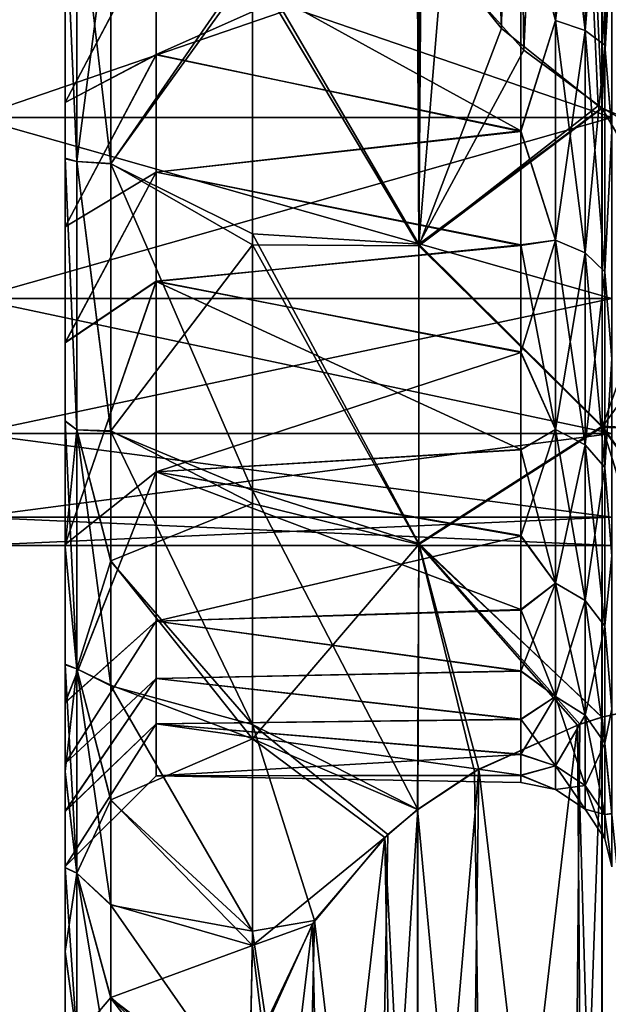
# Model space of a CAD drawing. Header units: metres. Extents: x -62 to 150, y -92 to 92.
# Tile 444 of 656: x -41.49 to -38.26, y 50.38 to 55.79. Entities that reach past the tile are written whole.
import ezdxf

# ---------------------------------------------------------------- set-up
doc = ezdxf.new("R2010")
doc.units = ezdxf.units.M
doc.layers.add('solid_500615', color=7, linetype='CONTINUOUS')

msp = doc.modelspace()

# ---------------------------------------------------------------- linework, layer by layer
at = {"layer": 'solid_500615'}
for points in [[(-38.294262, 55.302288, -19.169645), (-38.291473, 64.700623, -19.169645), (-37.744907, 64.931831, -19.169645)], [(-38.18808, 55.242275, -19.169645), (-38.294262, 55.302288, -19.169645), (-37.744907, 64.931831, -19.169645)], [(-37.744907, 55.068169, 4.830354), (-38.18808, 64.757721, 4.830354), (-38.294262, 64.697716, 4.830354)], [(-38.721924, 55.617767, -19.169645), (-38.844917, 64.263535, -19.169645), (-38.313293, 64.687569, -19.169645)], [(-38.721924, 55.617767, -19.169645), (-38.313293, 64.687569, -19.169645), (-38.291473, 64.700623, -19.169645)], [(-38.721924, 55.617767, -19.169645), (-38.291473, 64.700623, -19.169645), (-38.294262, 55.302288, -19.169645)], [(-38.291473, 55.299374, 4.830354), (-38.294262, 64.697716, 4.830354), (-38.721924, 64.382233, 4.830354)], [(-37.744907, 55.068169, 4.830354), (-38.294262, 64.697716, 4.830354), (-38.291473, 55.299374, 4.830354)], [(-38.844917, 55.736469, 4.830354), (-38.721924, 64.382233, 4.830354), (-39.169231, 63.883087, 4.830354)], [(-38.844917, 55.736469, 4.830354), (-38.313293, 55.312435, 4.830354), (-38.721924, 64.382233, 4.830354)], [(-38.313293, 55.312435, 4.830354), (-38.291473, 55.299374, 4.830354), (-38.721924, 64.382233, 4.830354)], [(-38.721924, 55.617767, -19.169645), (-39.169231, 56.116913, -19.169645), (-38.844917, 64.263535, -19.169645)], [(-38.844917, 55.736469, 4.830354), (-39.169231, 63.883087, 4.830354), (-39.286213, 56.285866, 4.830354)], [(-38.548058, 55.780972, -14.477221), (-38.548058, 57.114014, -15.098829), (-38.739399, 56.486137, -14.799375)], [(-38.548058, 57.114014, 0.759537), (-38.548058, 55.780972, 0.137929), (-38.739399, 56.489182, 0.461484)], [(-38.385708, 57.076897, -15.200809), (-38.548058, 57.114014, -15.098829), (-38.548058, 55.780972, -14.477221)], [(-38.385708, 55.726707, 0.231914), (-38.548058, 55.780972, 0.137929), (-38.548058, 57.114014, 0.759537)], [(-38.385708, 57.076897, 0.861517), (-38.385708, 55.726707, 0.231914), (-38.548058, 57.114014, 0.759537)], [(-38.385708, 55.726707, -14.571206), (-38.385708, 57.076897, -15.200809), (-38.548058, 55.780972, -14.477221)], [(-38.277309, 57.021339, -15.353449), (-38.385708, 57.076897, -15.200809), (-38.385708, 55.726707, -14.571206)], [(-38.277309, 55.645489, 0.372588), (-38.385708, 55.726707, 0.231914), (-38.385708, 57.076897, 0.861517)], [(-38.277309, 57.021339, 1.014157), (-38.277309, 55.645489, 0.372588), (-38.385708, 57.076897, 0.861517)], [(-38.277309, 55.645489, -14.71188), (-38.277309, 57.021339, -15.353449), (-38.385708, 55.726707, -14.571206)], [(-38.277309, 57.021339, 1.014157), (-38.239399, 56.501984, 1.01423), (-38.277309, 55.645489, 0.372588)], [(-38.277309, 55.645489, -14.71188), (-38.239399, 56.498856, -15.352181), (-38.277309, 57.021339, -15.353449)], [(-41.174816, 56.601028, 3.291314), (-41.239399, 56.456146, 2.869121), (-41.174816, 55.00642, 2.630806)], [(-41.174816, 55.00642, -16.970098), (-41.239399, 56.453423, -17.207449), (-41.174816, 56.601028, -17.630606)], [(-41.174816, 56.601028, -17.630606), (-40.989399, 56.435001, -17.900131), (-40.989399, 54.993786, -17.308203)], [(-41.174816, 55.00642, -16.970098), (-41.174816, 56.601028, -17.630606), (-40.989399, 54.993786, -17.308203)], [(-41.174816, 56.601028, 3.291314), (-41.174816, 55.00642, 2.630806), (-40.989399, 56.437809, 3.561772)], [(-38.739399, 56.489182, 0.461484), (-38.739399, 55.175957, -0.292975), (-40.739407, 56.277077, 0.360283)], [(-38.739399, 56.486137, -14.799375), (-40.739403, 56.277973, -14.700019), (-40.739399, 55.593601, -14.321125)], [(-38.739399, 55.17271, -14.044038), (-38.739399, 56.486137, -14.799375), (-40.739399, 55.593601, -14.321125)], [(-38.548058, 55.780972, 0.137929), (-38.739399, 55.175957, -0.292975), (-38.739399, 56.489182, 0.461484)], [(-38.548058, 55.780972, -14.477221), (-38.739399, 56.486137, -14.799375), (-38.739399, 55.17271, -14.044038)], [(-38.277309, 55.645489, 0.372588), (-38.239399, 56.501984, 1.01423), (-38.239399, 55.175934, 0.30989)], [(-38.277309, 55.645489, -14.71188), (-38.239399, 55.172516, -14.646974), (-38.239399, 56.498856, -15.352181)], [(-38.239399, 56.450336, -1.020764), (-41.739399, 56.450336, -1.020764), (-41.739399, 55.248974, -1.893605)], [(-38.239399, 56.450336, -1.020764), (-41.739399, 55.248974, -1.893605), (-38.239399, 55.248974, -1.893605)], [(-38.239399, 55.248974, -12.445687), (-41.739399, 55.248974, -12.445687), (-41.739399, 56.450336, -13.318527)], [(-38.239399, 56.450336, -13.318527), (-38.239399, 55.248974, -12.445687), (-41.739399, 56.450336, -13.318527)], [(-41.239399, 55.330353, 0.406712), (-41.239399, 55.025829, 2.243195), (-41.239399, 56.456146, 2.869121)], [(-41.174816, 55.00642, 2.630806), (-41.239399, 56.456146, 2.869121), (-41.239399, 55.025829, 2.243195)], [(-41.239399, 56.056, 0.808713), (-41.239399, 55.330353, 0.406712), (-41.239399, 56.456146, 2.869121)], [(-41.239399, 56.056877, -15.148439), (-41.239399, 56.453423, -17.207449), (-41.239399, 55.022564, -16.580759)], [(-41.174816, 55.00642, -16.970098), (-41.239399, 55.022564, -16.580759), (-41.239399, 56.453423, -17.207449)], [(-41.174816, 55.00642, 2.630806), (-40.989399, 54.997185, 2.970588), (-40.989399, 56.437809, 3.561772)], [(-40.211205, 56.07362, 4.192035), (-40.989399, 56.437809, 3.561772), (-40.989399, 54.997185, 2.970588)], [(-40.211205, 56.120949, -18.547573), (-40.989399, 54.993786, -17.308203), (-40.989399, 56.435001, -17.900131)], [(-39.308376, 56.320156, -19.169645), (-39.297558, 54.553761, -18.48382), (-40.211205, 56.120949, -18.547573)], [(-39.298992, 56.305321, 4.830354), (-40.211205, 56.07362, 4.192035), (-39.297558, 54.543697, 4.139678)], [(-39.169231, 56.116913, -19.169645), (-39.297558, 54.553761, -18.48382), (-39.308376, 56.320156, -19.169645)], [(-39.286213, 56.285866, 4.830354), (-39.298992, 56.305321, 4.830354), (-39.297558, 54.543697, 4.139678)], [(-40.739403, 56.277973, -14.700019), (-41.239399, 56.056877, -15.148439), (-41.239399, 55.331161, -14.7465)], [(-40.739403, 56.277973, -14.700019), (-41.239399, 55.331161, -14.7465), (-40.739399, 55.593601, -14.321125)], [(-40.739407, 56.277077, 0.360283), (-41.239399, 55.330353, 0.406712), (-41.239399, 56.056, 0.808713)], [(-40.739399, 55.59277, -0.018678), (-41.239399, 55.330353, 0.406712), (-40.739407, 56.277077, 0.360283)], [(-38.739399, 55.175957, -0.292975), (-40.739399, 55.59277, -0.018678), (-40.739407, 56.277077, 0.360283)], [(-38.844917, 55.736469, 4.830354), (-39.286213, 56.285866, 4.830354), (-39.297558, 54.543697, 4.139678)], [(-40.211205, 56.120949, -18.547573), (-40.211205, 54.611141, -17.915085), (-40.989399, 54.993786, -17.308203)], [(-39.297558, 54.553761, -18.48382), (-40.211205, 54.611141, -17.915085), (-40.211205, 56.120949, -18.547573)], [(-38.721924, 55.617767, -19.169645), (-39.297558, 54.553761, -18.48382), (-39.169231, 56.116913, -19.169645)], [(-41.239399, 55.331161, -14.7465), (-41.239399, 56.056877, -15.148439), (-41.239399, 55.022564, -16.580759)], [(-40.211205, 54.54995, 3.544886), (-40.211205, 56.07362, 4.192035), (-40.989399, 54.997185, 2.970588)], [(-39.297558, 54.543697, 4.139678), (-40.211205, 56.07362, 4.192035), (-40.211205, 54.54995, 3.544886)], [(-38.548058, 54.576118, -13.633575), (-38.548058, 55.780972, -14.477221), (-38.739399, 55.17271, -14.044038)], [(-38.548058, 55.780972, 0.137929), (-38.548058, 54.576118, -0.705717), (-38.739399, 55.175957, -0.292975)], [(-38.385708, 55.726707, -14.571206), (-38.548058, 55.780972, -14.477221), (-38.548058, 54.576118, -13.633575)], [(-38.385708, 54.506359, -0.622582), (-38.548058, 54.576118, -0.705717), (-38.548058, 55.780972, 0.137929)], [(-38.385708, 55.726707, 0.231914), (-38.385708, 54.506359, -0.622582), (-38.548058, 55.780972, 0.137929)], [(-38.844917, 55.736469, 4.830354), (-39.297558, 54.543697, 4.139678), (-38.313293, 55.312435, 4.830354)], [(-38.385708, 54.506359, -13.71671), (-38.385708, 55.726707, -14.571206), (-38.548058, 54.576118, -13.633575)], [(-38.277309, 55.645489, -14.71188), (-38.385708, 55.726707, -14.571206), (-38.385708, 54.506359, -13.71671)], [(-38.277309, 54.401951, -0.498149), (-38.385708, 54.506359, -0.622582), (-38.385708, 55.726707, 0.231914)], [(-38.277309, 55.645489, 0.372588), (-38.277309, 54.401951, -0.498149), (-38.385708, 55.726707, 0.231914)], [(-38.721924, 55.617767, -19.169645), (-38.294262, 55.302288, -19.169645), (-39.297558, 54.553761, -18.48382)], [(-38.277309, 54.401951, -13.841144), (-38.277309, 55.645489, -14.71188), (-38.385708, 54.506359, -13.71671)], [(-38.277309, 55.645489, 0.372588), (-38.239399, 55.175934, 0.30989), (-38.277309, 54.401951, -0.498149)], [(-38.277309, 54.401951, -13.841144), (-38.239399, 55.172516, -14.646974), (-38.277309, 55.645489, -14.71188)], [(-40.739399, 55.593601, -14.321125), (-41.239399, 55.331161, -14.7465), (-41.239399, 54.648907, -14.281281)], [(-40.739399, 55.593601, -14.321125), (-41.239399, 54.648907, -14.281281), (-40.739399, 54.949123, -13.881474)], [(-40.739399, 55.59277, -0.018678), (-41.239399, 54.648197, -0.05854), (-41.239399, 55.330353, 0.406712)], [(-40.739395, 54.948391, -0.458369), (-41.239399, 54.648197, -0.05854), (-40.739399, 55.59277, -0.018678)], [(-38.739399, 55.17271, -14.044038), (-40.739399, 55.593601, -14.321125), (-40.739399, 54.949123, -13.881474)], [(-38.739399, 55.175957, -0.292975), (-40.739395, 54.948391, -0.458369), (-40.739399, 55.59277, -0.018678)], [(-41.239399, 54.648907, -14.281281), (-41.239399, 55.331161, -14.7465), (-41.239399, 55.022564, -16.580759)], [(-41.239399, 55.330353, 0.406712), (-41.239399, 54.648197, -0.05854), (-41.239399, 55.025829, 2.243195)], [(-39.297558, 54.543697, 4.139678), (-38.291473, 55.299374, 4.830354), (-38.313293, 55.312435, 4.830354)], [(-38.294262, 55.302288, -19.169645), (-38.291553, 53.555565, -18.33078), (-39.297558, 54.553761, -18.48382)], [(-39.297558, 54.543697, 4.139678), (-38.291553, 53.549477, 3.987972), (-38.291473, 55.299374, 4.830354)], [(-37.239399, 53.5, -18.427977), (-38.291553, 53.555565, -18.33078), (-38.294262, 55.302288, -19.169645)], [(-37.239399, 53.5, -18.427977), (-38.294262, 55.302288, -19.169645), (-38.18808, 55.242275, -19.169645)], [(-37.744907, 55.068169, 4.830354), (-38.291473, 55.299374, 4.830354), (-38.291553, 53.549477, 3.987972)], [(-38.239399, 55.248974, -1.893605), (-41.739399, 55.248974, -1.893605), (-41.739399, 54.255978, -2.996371)], [(-38.239399, 55.248974, -1.893605), (-41.739399, 54.255978, -2.996371), (-38.239399, 54.255978, -2.996371)], [(-38.239399, 54.255978, -11.342921), (-41.739399, 54.255978, -11.342921), (-41.739399, 55.248974, -12.445687)], [(-38.239399, 55.248974, -12.445687), (-38.239399, 54.255978, -11.342921), (-41.739399, 55.248974, -12.445687)], [(-38.739399, 54.546215, -13.558402), (-38.739399, 55.17271, -14.044038), (-40.739399, 54.949123, -13.881474)], [(-38.739399, 55.175957, -0.292975), (-38.739399, 54.549381, -0.778185), (-40.739395, 54.948391, -0.458369)], [(-38.548058, 54.576118, -0.705717), (-38.739399, 54.549381, -0.778185), (-38.739399, 55.175957, -0.292975)], [(-38.548058, 54.576118, -13.633575), (-38.739399, 55.17271, -14.044038), (-38.739399, 54.546215, -13.558402)], [(-38.277309, 54.401951, -0.498149), (-38.239399, 55.175934, 0.30989), (-38.239399, 53.925251, -0.665376)], [(-38.277309, 54.401951, -13.841144), (-38.239399, 53.921997, -13.670876), (-38.239399, 55.172516, -14.646974)], [(-37.744907, 55.068169, 4.830354), (-38.291553, 53.549477, 3.987972), (-37.239399, 55, 4.830354)], [(-41.239399, 54.012993, -0.584403), (-41.239399, 53.584881, 1.326333), (-41.239399, 55.025829, 2.243195)], [(-41.174816, 53.534771, 1.728978), (-41.239399, 55.025829, 2.243195), (-41.239399, 53.584881, 1.326333)], [(-41.239399, 54.648197, -0.05854), (-41.239399, 54.012993, -0.584403), (-41.239399, 55.025829, 2.243195)], [(-41.174816, 55.00642, 2.630806), (-41.239399, 55.025829, 2.243195), (-41.174816, 53.534771, 1.728978)], [(-41.239399, 54.648907, -14.281281), (-41.239399, 55.022564, -16.580759), (-41.239399, 53.581451, -15.663033)], [(-41.174816, 53.534771, -16.06827), (-41.239399, 53.581451, -15.663033), (-41.239399, 55.022564, -16.580759)], [(-41.174816, 53.534771, -16.06827), (-41.239399, 55.022564, -16.580759), (-41.174816, 55.00642, -16.970098)], [(-41.174816, 55.00642, -16.970098), (-40.989399, 54.993786, -17.308203), (-40.989399, 53.525543, -16.439703)], [(-41.174816, 53.534771, -16.06827), (-41.174816, 55.00642, -16.970098), (-40.989399, 53.525543, -16.439703)], [(-41.174816, 55.00642, 2.630806), (-40.989399, 53.529209, 2.10297), (-40.989399, 54.997185, 2.970588)], [(-41.174816, 55.00642, 2.630806), (-41.174816, 53.534771, 1.728978), (-40.989399, 53.529209, 2.10297)], [(-40.211205, 54.54995, 3.544886), (-40.989399, 54.997185, 2.970588), (-40.989399, 53.529209, 2.10297)], [(-40.211205, 53.201256, -17.08334), (-40.989399, 53.525543, -16.439703), (-40.989399, 54.993786, -17.308203)], [(-40.211205, 54.611141, -17.915085), (-40.211205, 53.201256, -17.08334), (-40.989399, 54.993786, -17.308203)], [(-38.291553, 53.549477, 3.987972), (-37.239399, 53.5, 4.088685), (-37.239399, 55, 4.830354)], [(-40.739399, 54.949123, -13.881474), (-41.239399, 54.648907, -14.281281), (-41.239399, 54.013596, -13.755435)], [(-40.739399, 54.949123, -13.881474), (-41.239399, 54.013596, -13.755435), (-40.739399, 54.349995, -13.385549)], [(-40.739395, 54.948391, -0.458369), (-41.239399, 54.012993, -0.584403), (-41.239399, 54.648197, -0.05854)], [(-40.739399, 54.349369, -0.954314), (-41.239399, 54.012993, -0.584403), (-40.739395, 54.948391, -0.458369)], [(-38.739399, 54.546215, -13.558402), (-40.739399, 54.949123, -13.881474), (-40.739399, 54.349995, -13.385549)], [(-38.739399, 54.549381, -0.778185), (-40.739399, 54.349369, -0.954314), (-40.739395, 54.948391, -0.458369)], [(-41.239399, 54.013596, -13.755435), (-41.239399, 54.648907, -14.281281), (-41.239399, 53.581451, -15.663033)], [(-39.297558, 52.910633, -17.533667), (-40.211205, 53.201256, -17.08334), (-40.211205, 54.611141, -17.915085)], [(-39.297558, 54.553761, -18.48382), (-39.297558, 52.910633, -17.533667), (-40.211205, 54.611141, -17.915085)], [(-38.548058, 54.576118, -13.633575), (-38.739399, 54.546215, -13.558402), (-38.739399, 53.960037, -13.007356)], [(-38.548058, 53.536072, -12.593527), (-38.548058, 54.576118, -13.633575), (-38.739399, 53.960037, -13.007356)], [(-38.548058, 54.576118, -0.705717), (-38.548058, 53.536072, -1.745765), (-38.739399, 54.549381, -0.778185)], [(-38.385708, 54.506359, -13.71671), (-38.548058, 54.576118, -13.633575), (-38.548058, 53.536072, -12.593527)], [(-38.385708, 53.452934, -1.676007), (-38.548058, 53.536072, -1.745765), (-38.548058, 54.576118, -0.705717)], [(-38.385708, 54.506359, -0.622582), (-38.385708, 53.452934, -1.676007), (-38.548058, 54.576118, -0.705717)], [(-40.211205, 53.129631, 2.694546), (-40.211205, 54.54995, 3.544886), (-40.989399, 53.529209, 2.10297)], [(-38.739399, 54.549381, -0.778185), (-38.739399, 53.963009, -1.328862), (-40.739399, 54.349369, -0.954314)], [(-38.739399, 53.960037, -13.007356), (-38.739399, 54.546215, -13.558402), (-40.739399, 54.349995, -13.385549)], [(-39.297558, 52.905605, 3.190933), (-40.211205, 54.54995, 3.544886), (-40.211205, 53.129631, 2.694546)], [(-39.297558, 54.543697, 4.139678), (-40.211205, 54.54995, 3.544886), (-39.297558, 52.905605, 3.190933)], [(-38.291553, 53.555565, -18.33078), (-39.297558, 52.910633, -17.533667), (-39.297558, 54.553761, -18.48382)], [(-39.297558, 54.543697, 4.139678), (-39.297558, 52.905605, 3.190933), (-38.291553, 53.549477, 3.987972)], [(-38.548058, 53.536072, -1.745765), (-38.739399, 53.963009, -1.328862), (-38.739399, 54.549381, -0.778185)], [(-38.385708, 53.452934, -12.663285), (-38.385708, 54.506359, -13.71671), (-38.548058, 53.536072, -12.593527)], [(-38.277309, 54.401951, -13.841144), (-38.385708, 54.506359, -13.71671), (-38.385708, 53.452934, -12.663285)], [(-38.277309, 53.328503, -1.571595), (-38.385708, 53.452934, -1.676007), (-38.385708, 54.506359, -0.622582)], [(-38.277309, 54.401951, -0.498149), (-38.277309, 53.328503, -1.571595), (-38.385708, 54.506359, -0.622582)], [(-38.277309, 53.328503, -12.767696), (-38.277309, 54.401951, -13.841144), (-38.385708, 53.452934, -12.663285)], [(-38.277309, 54.401951, -0.498149), (-38.239399, 53.925251, -0.665376), (-38.277309, 53.328503, -1.571595)], [(-38.277309, 53.328503, -12.767696), (-38.239399, 53.921997, -13.670876), (-38.277309, 54.401951, -13.841144)], [(-40.739399, 54.349995, -13.385549), (-41.239399, 54.013596, -13.755435), (-41.239399, 52.9058, -12.543798)], [(-40.739399, 54.349995, -13.385549), (-41.239399, 52.9058, -12.543798), (-40.739403, 53.304012, -12.241503)], [(-40.739399, 54.349369, -0.954314), (-41.239399, 52.905327, -1.796121), (-41.239399, 54.012993, -0.584403)], [(-40.739403, 53.303509, -2.09845), (-41.239399, 52.905327, -1.796121), (-40.739399, 54.349369, -0.954314)], [(-38.739399, 53.960037, -13.007356), (-40.739399, 54.349995, -13.385549), (-40.739403, 53.304012, -12.241503)], [(-38.739399, 53.427544, -1.938698), (-40.739403, 53.303509, -2.09845), (-40.739399, 54.349369, -0.954314)], [(-38.739399, 53.963009, -1.328862), (-38.739399, 53.427544, -1.938698), (-40.739399, 54.349369, -0.954314)], [(-38.239399, 54.255978, -2.996371), (-41.739399, 54.255978, -2.996371), (-41.739399, 53.514038, -4.281537)], [(-38.239399, 54.255978, -2.996371), (-41.739399, 53.514038, -4.281537), (-38.239399, 53.514038, -4.281537)], [(-38.239399, 53.514038, -10.057755), (-41.739399, 53.514038, -10.057755), (-41.739399, 54.255978, -11.342921)], [(-38.239399, 54.255978, -11.342921), (-38.239399, 53.514038, -10.057755), (-41.739399, 54.255978, -11.342921)], [(-41.239399, 52.9058, -12.543798), (-41.239399, 54.013596, -13.755435), (-41.239399, 53.581451, -15.663033)], [(-41.239399, 54.012993, -0.584403), (-41.239399, 52.905327, -1.796121), (-41.239399, 53.584881, 1.326333)], [(-38.739399, 53.424862, -12.397222), (-38.739399, 53.960037, -13.007356), (-40.739403, 53.304012, -12.241503)], [(-38.548058, 53.536072, -1.745765), (-38.739399, 53.427544, -1.938698), (-38.739399, 53.963009, -1.328862)], [(-38.548058, 53.536072, -12.593527), (-38.739399, 53.960037, -13.007356), (-38.739399, 53.424862, -12.397222)], [(-38.277309, 53.328503, -1.571595), (-38.239399, 53.925251, -0.665376), (-38.239399, 52.844284, -1.877771)], [(-38.277309, 53.328503, -12.767696), (-38.239399, 52.841591, -12.457877), (-38.239399, 53.921997, -13.670876)], [(-41.239399, 52.905327, -1.796121), (-41.239399, 52.895344, 0.757444), (-41.239399, 53.584881, 1.326333)], [(-41.174816, 53.534771, 1.728978), (-41.239399, 53.584881, 1.326333), (-41.239399, 52.895344, 0.757444)], [(-41.239399, 52.9058, -12.543798), (-41.239399, 53.581451, -15.663033), (-41.239399, 52.892036, -15.093772)], [(-41.174816, 52.222317, -14.947329), (-41.239399, 52.892036, -15.093772), (-41.239399, 53.581451, -15.663033)], [(-41.174816, 52.222317, -14.947329), (-41.239399, 53.581451, -15.663033), (-41.174816, 53.534771, -16.06827)], [(-38.291553, 53.555565, -18.33078), (-38.293022, 51.957985, -17.240469), (-39.297558, 52.910633, -17.533667)], [(-39.297558, 52.905605, 3.190933), (-38.29158, 51.958065, 2.901313), (-38.291553, 53.549477, 3.987972)], [(-37.832546, 52.061337, -17.419476), (-38.293022, 51.957985, -17.240469), (-38.291553, 53.555565, -18.33078)], [(-38.291553, 53.549477, 3.987972), (-38.29158, 51.958065, 2.901313), (-37.818573, 52.06321, 3.083429)], [(-37.239399, 52.107697, -17.499773), (-37.832546, 52.061337, -17.419476), (-38.291553, 53.555565, -18.33078)], [(-37.239399, 53.5, -18.427977), (-37.239399, 52.107697, -17.499773), (-38.291553, 53.555565, -18.33078)], [(-38.291553, 53.549477, 3.987972), (-37.239399, 52.107697, 3.160481), (-37.239399, 53.5, 4.088685)], [(-38.291553, 53.549477, 3.987972), (-37.818573, 52.06321, 3.083429), (-37.239399, 52.107697, 3.160481)], [(-38.239399, 53.514038, -4.281537), (-41.739399, 53.514038, -4.281537), (-41.739399, 53.055161, -5.693822)], [(-38.239399, 53.514038, -4.281537), (-41.739399, 53.055161, -5.693822), (-38.239399, 53.055161, -5.693822)], [(-38.239399, 53.055161, -8.64547), (-41.739399, 53.055161, -8.64547), (-41.739399, 53.514038, -10.057755)], [(-38.239399, 53.514038, -10.057755), (-38.239399, 53.055161, -8.64547), (-41.739399, 53.514038, -10.057755)], [(-41.174816, 53.534771, 1.728978), (-41.239399, 52.895344, 0.757444), (-41.174816, 52.222317, 0.608037)], [(-41.174816, 53.534771, -16.06827), (-40.989399, 53.525543, -16.439703), (-40.989399, 52.812672, -15.898612)], [(-41.174816, 53.534771, -16.06827), (-40.989399, 52.812672, -15.898612), (-40.989399, 52.130333, -15.288812)], [(-41.174816, 52.222317, -14.947329), (-41.174816, 53.534771, -16.06827), (-40.989399, 52.130333, -15.288812)], [(-41.174816, 53.534771, 1.728978), (-40.989399, 52.816288, 1.562295), (-40.989399, 53.529209, 2.10297)], [(-41.174816, 53.534771, 1.728978), (-41.174816, 52.222317, 0.608037), (-40.989399, 52.816288, 1.562295)], [(-40.211205, 53.129631, 2.694546), (-40.989399, 53.529209, 2.10297), (-40.989399, 52.816288, 1.562295)], [(-40.211205, 51.917442, -16.067766), (-40.989399, 52.812672, -15.898612), (-40.989399, 53.525543, -16.439703)], [(-40.211205, 53.201256, -17.08334), (-40.211205, 51.917442, -16.067766), (-40.989399, 53.525543, -16.439703)], [(-38.548058, 53.536072, -12.593527), (-38.739399, 53.424862, -12.397222), (-38.739399, 52.952091, -11.739872)], [(-38.548058, 52.692425, -11.388676), (-38.548058, 53.536072, -12.593527), (-38.739399, 52.952091, -11.739872)], [(-38.548058, 53.536072, -1.745765), (-38.548058, 52.692425, -2.950616), (-38.739399, 53.427544, -1.938698)], [(-38.385708, 53.452934, -12.663285), (-38.548058, 53.536072, -12.593527), (-38.548058, 52.692425, -11.388676)], [(-38.385708, 52.598438, -2.896353), (-38.548058, 52.692425, -2.950616), (-38.548058, 53.536072, -1.745765)], [(-38.385708, 53.452934, -1.676007), (-38.385708, 52.598438, -2.896353), (-38.548058, 53.536072, -1.745765)], [(-38.385708, 52.598438, -11.442939), (-38.385708, 53.452934, -12.663285), (-38.548058, 52.692425, -11.388676)], [(-38.277309, 53.328503, -12.767696), (-38.385708, 53.452934, -12.663285), (-38.385708, 52.598438, -11.442939)], [(-38.277309, 52.457767, -2.815135), (-38.385708, 52.598438, -2.896353), (-38.385708, 53.452934, -1.676007)], [(-38.277309, 53.328503, -1.571595), (-38.277309, 52.457767, -2.815135), (-38.385708, 53.452934, -1.676007)], [(-38.739399, 53.427544, -1.938698), (-38.739399, 52.954426, -2.595819), (-40.739403, 53.303509, -2.09845)], [(-38.739399, 52.952091, -11.739872), (-38.739399, 53.424862, -12.397222), (-40.739403, 53.304012, -12.241503)], [(-38.548058, 52.692425, -2.950616), (-38.739399, 52.954426, -2.595819), (-38.739399, 53.427544, -1.938698)], [(-40.739403, 53.304012, -12.241503), (-41.239399, 52.9058, -12.543798), (-41.239399, 52.037815, -11.145976)], [(-40.739403, 53.304012, -12.241503), (-41.239399, 52.037815, -11.145976), (-40.739399, 52.484909, -10.922436)], [(-40.739403, 53.303509, -2.09845), (-41.239399, 52.037445, -3.194061), (-41.239399, 52.905327, -1.796121)], [(-40.739399, 52.48452, -3.417641), (-41.239399, 52.037445, -3.194061), (-40.739403, 53.303509, -2.09845)], [(-38.739399, 52.952091, -11.739872), (-40.739403, 53.304012, -12.241503), (-40.739399, 52.484909, -10.922436)], [(-38.739399, 52.547985, -3.293118), (-40.739399, 52.48452, -3.417641), (-40.739403, 53.303509, -2.09845)], [(-38.739399, 52.954426, -2.595819), (-38.739399, 52.547985, -3.293118), (-40.739403, 53.303509, -2.09845)], [(-38.277309, 52.457767, -11.524157), (-38.277309, 53.328503, -12.767696), (-38.385708, 52.598438, -11.442939)], [(-38.277309, 53.328503, -1.571595), (-38.239399, 52.844284, -1.877771), (-38.277309, 52.457767, -2.815135)], [(-38.277309, 52.457767, -11.524157), (-38.239399, 52.841591, -12.457877), (-38.277309, 53.328503, -12.767696)], [(-39.303841, 51.451717, -16.363586), (-40.211205, 51.917442, -16.067766), (-40.211205, 53.201256, -17.08334)], [(-39.297558, 52.910633, -17.533667), (-39.303841, 51.451717, -16.363586), (-40.211205, 53.201256, -17.08334)], [(-40.211205, 51.839603, 1.657142), (-40.211205, 53.129631, 2.694546), (-40.989399, 52.816288, 1.562295)], [(-39.297558, 52.905605, 3.190933), (-40.211205, 53.129631, 2.694546), (-40.211205, 51.839603, 1.657142)], [(-38.239399, 53.055161, -5.693822), (-41.739399, 53.055161, -5.693822), (-41.739399, 52.900002, -7.169646)], [(-38.239399, 52.900002, -7.169646), (-41.739399, 52.900002, -7.169646), (-41.739399, 53.055161, -8.64547)], [(-38.239399, 53.055161, -5.693822), (-41.739399, 52.900002, -7.169646), (-38.239399, 52.900002, -7.169646)], [(-38.239399, 53.055161, -8.64547), (-38.239399, 52.900002, -7.169646), (-41.739399, 53.055161, -8.64547)], [(-38.739399, 52.546017, -11.042386), (-38.739399, 52.952091, -11.739872), (-40.739399, 52.484909, -10.922436)], [(-38.548058, 52.692425, -2.950616), (-38.739399, 52.547985, -3.293118), (-38.739399, 52.954426, -2.595819)], [(-38.548058, 52.692425, -11.388676), (-38.739399, 52.952091, -11.739872), (-38.739399, 52.546017, -11.042386)], [(-41.239399, 52.9058, -12.543798), (-41.239399, 52.892036, -15.093772), (-41.239399, 52.246067, -14.463952)], [(-41.239399, 52.037815, -11.145976), (-41.239399, 52.9058, -12.543798), (-41.239399, 52.246067, -14.463952)], [(-41.239399, 52.905327, -1.796121), (-41.239399, 52.037445, -3.194061), (-41.239399, 52.895344, 0.757444)], [(-39.297558, 52.905605, 3.190933), (-40.211205, 51.839603, 1.657142), (-39.304932, 51.450989, 2.023032)], [(-39.297558, 52.905605, 3.190933), (-39.304932, 51.450989, 2.023032), (-38.993717, 51.659428, 2.384059)], [(-38.968975, 51.67337, -16.747501), (-39.303841, 51.451717, -16.363586), (-39.297558, 52.910633, -17.533667)], [(-38.41515, 51.919518, -17.17384), (-38.968975, 51.67337, -16.747501), (-39.297558, 52.910633, -17.533667)], [(-38.293022, 51.957985, -17.240469), (-38.41515, 51.919518, -17.17384), (-39.297558, 52.910633, -17.533667)], [(-39.297558, 52.905605, 3.190933), (-38.428371, 51.914654, 2.826123), (-38.29158, 51.958065, 2.901313)], [(-39.297558, 52.905605, 3.190933), (-38.993717, 51.659428, 2.384059), (-38.428371, 51.914654, 2.826123)], [(-41.239399, 52.037445, -3.194061), (-41.239399, 52.249146, 0.12793), (-41.239399, 52.895344, 0.757444)], [(-41.174816, 52.222317, 0.608037), (-41.239399, 52.895344, 0.757444), (-41.239399, 52.249146, 0.12793)], [(-41.174816, 52.222317, -14.947329), (-41.239399, 52.246067, -14.463952), (-41.239399, 52.892036, -15.093772)], [(-38.277309, 52.457767, -2.815135), (-38.239399, 52.844284, -1.877771), (-38.239399, 52.003433, -3.262628)], [(-41.174816, 52.222317, 0.608037), (-40.989399, 52.133762, 0.952844), (-40.989399, 52.816288, 1.562295)], [(-40.211205, 51.839603, 1.657142), (-40.989399, 52.816288, 1.562295), (-40.989399, 52.133762, 0.952844)], [(-40.211205, 51.917442, -16.067766), (-40.989399, 52.130333, -15.288812), (-40.989399, 52.812672, -15.898612)], [(-38.277309, 52.457767, -11.524157), (-38.239399, 52.001465, -11.072635), (-38.239399, 52.841591, -12.457877)], [(-38.548058, 52.692425, -11.388676), (-38.739399, 52.546017, -11.042386), (-38.739399, 52.209778, -10.31169)], [(-38.548058, 52.070816, -10.055633), (-38.548058, 52.692425, -11.388676), (-38.739399, 52.209778, -10.31169)], [(-38.548058, 52.692425, -2.950616), (-38.548058, 52.070816, -4.283659), (-38.739399, 52.547985, -3.293118)], [(-38.385708, 52.598438, -11.442939), (-38.548058, 52.692425, -11.388676), (-38.548058, 52.070816, -10.055633)], [(-38.385708, 51.968838, -4.246542), (-38.548058, 52.070816, -4.283659), (-38.548058, 52.692425, -2.950616)], [(-38.385708, 52.598438, -2.896353), (-38.385708, 51.968838, -4.246542), (-38.548058, 52.692425, -2.950616)], [(-38.385708, 51.968838, -10.092751), (-38.385708, 52.598438, -11.442939), (-38.548058, 52.070816, -10.055633)], [(-38.277309, 52.457767, -11.524157), (-38.385708, 52.598438, -11.442939), (-38.385708, 51.968838, -10.092751)], [(-38.277309, 51.816196, -4.190985), (-38.385708, 51.968838, -4.246542), (-38.385708, 52.598438, -2.896353)], [(-38.277309, 52.457767, -2.815135), (-38.277309, 51.816196, -4.190985), (-38.385708, 52.598438, -2.896353)], [(-38.739399, 52.547985, -3.293118), (-38.739399, 52.211369, -4.023658), (-40.739399, 52.48452, -3.417641)], [(-38.739399, 52.209778, -10.31169), (-38.739399, 52.546017, -11.042386), (-40.739399, 52.484909, -10.922436)], [(-38.548058, 52.070816, -4.283659), (-38.739399, 52.211369, -4.023658), (-38.739399, 52.547985, -3.293118)], [(-40.739399, 52.484909, -10.922436), (-41.239399, 52.037815, -11.145976), (-41.239399, 51.703831, -10.391995)], [(-40.739399, 52.484909, -10.922436), (-41.239399, 51.703831, -10.391995), (-40.739399, 52.169853, -10.21083)], [(-40.739399, 52.48452, -3.417641), (-41.239399, 51.703526, -3.948079), (-41.239399, 52.037445, -3.194061)], [(-40.739399, 52.169533, -4.129287), (-41.239399, 51.703526, -3.948079), (-40.739399, 52.48452, -3.417641)], [(-38.739399, 52.209778, -10.31169), (-40.739399, 52.484909, -10.922436), (-40.739399, 52.169853, -10.21083)], [(-38.739399, 52.211369, -4.023658), (-40.739399, 52.169533, -4.129287), (-40.739399, 52.48452, -3.417641)], [(-38.277309, 51.816196, -10.148307), (-38.277309, 52.457767, -11.524157), (-38.385708, 51.968838, -10.092751)], [(-38.277309, 52.457767, -2.815135), (-38.239399, 52.003433, -3.262628), (-38.277309, 51.816196, -4.190985)], [(-38.277309, 51.816196, -10.148307), (-38.239399, 52.001465, -11.072635), (-38.277309, 52.457767, -11.524157)], [(-41.239399, 51.703526, -3.948079), (-41.239399, 51.65929, -0.554613), (-41.239399, 52.249146, 0.12793)], [(-41.174816, 52.222317, 0.608037), (-41.239399, 52.249146, 0.12793), (-41.239399, 51.65929, -0.554613)], [(-41.239399, 52.037445, -3.194061), (-41.239399, 51.703526, -3.948079), (-41.239399, 52.249146, 0.12793)], [(-41.239399, 52.037815, -11.145976), (-41.239399, 52.246067, -14.463952), (-41.239399, 51.656521, -13.781188)], [(-41.174816, 51.101376, -13.634875), (-41.239399, 51.656521, -13.781188), (-41.239399, 52.246067, -14.463952)], [(-41.174816, 51.101376, -13.634875), (-41.239399, 52.246067, -14.463952), (-41.174816, 52.222317, -14.947329)], [(-41.174816, 52.222317, 0.608037), (-41.239399, 51.65929, -0.554613), (-41.174816, 51.101376, -0.704417)], [(-41.174816, 52.222317, -14.947329), (-40.989399, 52.130333, -15.288812), (-40.989399, 51.500347, -14.62675)], [(-41.174816, 52.222317, -14.947329), (-40.989399, 51.500347, -14.62675), (-40.989399, 50.926838, -13.917257)], [(-41.174816, 51.101376, -13.634875), (-41.174816, 52.222317, -14.947329), (-40.989399, 50.926838, -13.917257)], [(-41.174816, 52.222317, 0.608037), (-40.989399, 51.503506, 0.291059), (-40.989399, 52.133762, 0.952844)], [(-41.174816, 52.222317, 0.608037), (-41.174816, 51.101376, -0.704417), (-40.989399, 51.503506, 0.291059)], [(-38.739399, 52.211369, -4.023658), (-38.739399, 51.946148, -4.783126), (-40.739399, 52.169533, -4.129287)], [(-38.739399, 51.944942, -9.552088), (-38.739399, 52.209778, -10.31169), (-40.739399, 52.169853, -10.21083)], [(-38.548058, 52.070816, -4.283659), (-38.739399, 51.946148, -4.783126), (-38.739399, 52.211369, -4.023658)], [(-38.548058, 52.070816, -10.055633), (-38.739399, 52.209778, -10.31169), (-38.739399, 51.944942, -9.552088)], [(-40.739399, 52.169853, -10.21083), (-41.239399, 51.703831, -10.391995), (-41.239399, 51.441238, -9.610106)], [(-40.739399, 52.169853, -10.21083), (-41.239399, 51.441238, -9.610106), (-40.739399, 51.922066, -9.47333)], [(-40.739399, 52.169533, -4.129287), (-41.239399, 51.44101, -4.729984), (-41.239399, 51.703526, -3.948079)], [(-40.739399, 51.921825, -4.866807), (-41.239399, 51.44101, -4.729984), (-40.739399, 52.169533, -4.129287)], [(-38.739399, 51.944942, -9.552088), (-40.739399, 52.169853, -10.21083), (-40.739399, 51.922066, -9.47333)], [(-38.739399, 51.946148, -4.783126), (-40.739399, 51.921825, -4.866807), (-40.739399, 52.169533, -4.129287)], [(-40.211205, 51.839603, 1.657142), (-40.989399, 52.133762, 0.952844), (-40.989399, 51.503506, 0.291059)], [(-40.211205, 50.783504, -14.887191), (-40.989399, 51.500347, -14.62675), (-40.989399, 52.130333, -15.288812)], [(-40.211205, 51.917442, -16.067766), (-40.211205, 50.783504, -14.887191), (-40.989399, 52.130333, -15.288812)], [(-41.239399, 51.703831, -10.391995), (-41.239399, 52.037815, -11.145976), (-41.239399, 51.656521, -13.781188)], [(-38.548058, 52.070816, -10.055633), (-38.739399, 51.944942, -9.552088), (-38.739399, 51.753887, -8.770156)], [(-38.548058, 51.690132, -8.6349), (-38.548058, 52.070816, -10.055633), (-38.739399, 51.753887, -8.770156)], [(-38.548058, 52.070816, -4.283659), (-38.548058, 51.690132, -5.704392), (-38.739399, 51.946148, -4.783126)], [(-38.385708, 51.968838, -10.092751), (-38.548058, 52.070816, -10.055633), (-38.548058, 51.690132, -8.6349)], [(-38.385708, 51.583256, -5.685547), (-38.548058, 51.690132, -5.704392), (-38.548058, 52.070816, -4.283659)], [(-38.385708, 51.968838, -4.246542), (-38.385708, 51.583256, -5.685547), (-38.548058, 52.070816, -4.283659)], [(-38.292225, 47.25742, -9.098852), (-38.293022, 51.957985, -17.240469), (-37.832546, 52.061337, -17.419476)], [(-38.292225, 47.25742, -9.098852), (-37.832546, 52.061337, -17.419476), (-37.844406, 47.156052, -8.923272)], [(-37.814518, 47.151371, -5.424122), (-37.818573, 52.06321, 3.083429), (-38.29158, 51.958065, 2.901313)], [(-38.277309, 51.816196, -4.190985), (-38.239399, 52.003433, -3.262628), (-38.239399, 51.429428, -4.770791)], [(-38.277309, 51.816196, -10.148307), (-38.239399, 51.428226, -9.564195), (-38.239399, 52.001465, -11.072635)], [(-38.739399, 51.946148, -4.783126), (-38.739399, 51.7547, -5.564955), (-40.739399, 51.921825, -4.866807)], [(-38.739399, 51.753887, -8.770156), (-38.739399, 51.944942, -9.552088), (-40.739399, 51.922066, -9.47333)], [(-38.548058, 51.690132, -5.704392), (-38.739399, 51.7547, -5.564955), (-38.739399, 51.946148, -4.783126)], [(-38.385708, 51.583256, -8.653745), (-38.385708, 51.968838, -10.092751), (-38.548058, 51.690132, -8.6349)], [(-38.457378, 47.310593, -9.190949), (-38.41515, 51.919518, -17.17384), (-38.293022, 51.957985, -17.240469)], [(-38.457378, 47.310593, -9.190949), (-38.293022, 51.957985, -17.240469), (-38.292225, 47.25742, -9.098852)], [(-38.292648, 47.257404, -5.240471), (-38.29158, 51.958065, 2.901313), (-38.428371, 51.914654, 2.826123)], [(-38.277309, 51.816196, -10.148307), (-38.385708, 51.968838, -10.092751), (-38.385708, 51.583256, -8.653745)], [(-38.277309, 51.42329, -5.65734), (-38.385708, 51.583256, -5.685547), (-38.385708, 51.968838, -4.246542)], [(-38.277309, 51.816196, -4.190985), (-38.277309, 51.42329, -5.65734), (-38.385708, 51.968838, -4.246542)], [(-37.814518, 47.151371, -5.424122), (-38.29158, 51.958065, 2.901313), (-38.292648, 47.257404, -5.240471)], [(-40.739399, 51.922066, -9.47333), (-41.239399, 51.441238, -9.610106), (-41.239399, 51.138119, -7.992277)], [(-40.739399, 51.922066, -9.47333), (-41.239399, 51.138119, -7.992277), (-40.739399, 51.635998, -7.946468)], [(-40.739399, 51.921825, -4.866807), (-41.239399, 51.138042, -6.347821), (-41.239399, 51.44101, -4.729984)], [(-40.739399, 51.635918, -6.393682), (-41.239399, 51.138042, -6.347821), (-40.739399, 51.921825, -4.866807)], [(-38.739399, 51.753887, -8.770156), (-40.739399, 51.922066, -9.47333), (-40.739399, 51.635998, -7.946468)], [(-38.739399, 51.638878, -6.362402), (-40.739399, 51.635918, -6.393682), (-40.739399, 51.921825, -4.866807)], [(-38.739399, 51.7547, -5.564955), (-38.739399, 51.638878, -6.362402), (-40.739399, 51.921825, -4.866807)], [(-39.871368, 50.841724, -15.307048), (-40.211205, 50.783504, -14.887191), (-40.211205, 51.917442, -16.067766)], [(-39.468266, 51.313663, -16.124466), (-39.871368, 50.841724, -15.307048), (-40.211205, 51.917442, -16.067766)], [(-39.303841, 51.451717, -16.363586), (-39.468266, 51.313663, -16.124466), (-40.211205, 51.917442, -16.067766)], [(-38.940521, 47.525932, -4.775363), (-38.428371, 51.914654, 2.826123), (-38.993717, 51.659428, 2.384059)], [(-38.457378, 47.310593, -9.190949), (-38.968975, 51.67337, -16.747501), (-38.41515, 51.919518, -17.17384)], [(-38.940521, 47.525932, -4.775363), (-38.393566, 47.288784, -5.186116), (-38.428371, 51.914654, 2.826123)], [(-38.393566, 47.288784, -5.186116), (-38.292648, 47.257404, -5.240471), (-38.428371, 51.914654, 2.826123)], [(-40.211205, 50.70433, 0.452346), (-40.211205, 51.839603, 1.657142), (-40.989399, 51.503506, 0.291059)], [(-39.484772, 51.298531, 1.758964), (-40.211205, 51.839603, 1.657142), (-40.211205, 50.70433, 0.452346)], [(-39.484772, 51.298531, 1.758964), (-39.304932, 51.450989, 2.023032), (-40.211205, 51.839603, 1.657142)], [(-38.277309, 51.42329, -8.681952), (-38.277309, 51.816196, -10.148307), (-38.385708, 51.583256, -8.653745)], [(-38.277309, 51.816196, -4.190985), (-38.239399, 51.429428, -4.770791), (-38.277309, 51.42329, -5.65734)], [(-38.277309, 51.42329, -8.681952), (-38.239399, 51.428226, -9.564195), (-38.277309, 51.816196, -10.148307)], [(-38.739399, 51.63847, -7.972644), (-38.739399, 51.753887, -8.770156), (-40.739399, 51.635998, -7.946468)], [(-38.548058, 51.690132, -5.704392), (-38.739399, 51.638878, -6.362402), (-38.739399, 51.7547, -5.564955)], [(-38.548058, 51.690132, -8.6349), (-38.739399, 51.753887, -8.770156), (-38.739399, 51.63847, -7.972644)], [(-41.239399, 51.441238, -9.610106), (-41.239399, 51.703831, -10.391995), (-41.239399, 51.656521, -13.781188)], [(-41.239399, 51.703526, -3.948079), (-41.239399, 51.44101, -4.729984), (-41.239399, 51.65929, -0.554613)], [(-41.239399, 51.138042, -6.347821), (-41.239399, 51.133312, -1.277543), (-41.239399, 51.65929, -0.554613)], [(-41.174816, 51.101376, -0.704417), (-41.239399, 51.65929, -0.554613), (-41.239399, 51.133312, -1.277543)], [(-41.239399, 51.44101, -4.729984), (-41.239399, 51.138042, -6.347821), (-41.239399, 51.65929, -0.554613)], [(-41.239399, 51.441238, -9.610106), (-41.239399, 51.656521, -13.781188), (-41.239399, 51.130867, -13.058067)], [(-41.174816, 51.101376, -13.634875), (-41.239399, 51.130867, -13.058067), (-41.239399, 51.656521, -13.781188)], [(-39.305275, 47.764668, -9.977427), (-39.303841, 51.451717, -16.363586), (-38.968975, 51.67337, -16.747501)], [(-39.305275, 47.764668, -9.977427), (-38.968975, 51.67337, -16.747501), (-39.025333, 47.574772, -9.648522)], [(-38.940521, 47.525932, -4.775363), (-38.993717, 51.659428, 2.384059), (-39.304932, 51.450989, 2.023032)], [(-39.025333, 47.574772, -9.648522), (-38.968975, 51.67337, -16.747501), (-38.457378, 47.310593, -9.190949)], [(-38.548058, 51.561939, -7.169646), (-38.548058, 51.690132, -8.6349), (-38.739399, 51.63847, -7.972644)], [(-38.548058, 51.690132, -5.704392), (-38.548058, 51.561939, -7.169646), (-38.739399, 51.638878, -6.362402)], [(-38.385708, 51.583256, -8.653745), (-38.548058, 51.690132, -8.6349), (-38.548058, 51.561939, -7.169646)], [(-38.385708, 51.453415, -7.169646), (-38.548058, 51.561939, -7.169646), (-38.548058, 51.690132, -5.704392)], [(-38.385708, 51.583256, -5.685547), (-38.385708, 51.453415, -7.169646), (-38.548058, 51.690132, -5.704392)], [(-40.739399, 51.635998, -7.946468), (-41.239399, 51.138119, -7.992277), (-40.739399, 51.635918, -6.393682)], [(-40.739399, 51.635918, -6.393682), (-41.239399, 51.138119, -7.992277), (-41.239399, 51.138042, -6.347821)], [(-38.739399, 51.638878, -6.362402), (-38.739399, 51.599998, -7.167512), (-40.739399, 51.635918, -6.393682)], [(-38.739399, 51.599998, -7.167512), (-38.739399, 51.63847, -7.972644), (-40.739399, 51.635998, -7.946468)], [(-38.739399, 51.599998, -7.167512), (-40.739399, 51.635998, -7.946468), (-40.739399, 51.635918, -6.393682)], [(-38.548058, 51.561939, -7.169646), (-38.739399, 51.599998, -7.167512), (-38.739399, 51.638878, -6.362402)], [(-38.548058, 51.561939, -7.169646), (-38.739399, 51.63847, -7.972644), (-38.739399, 51.599998, -7.167512)], [(-38.385708, 51.453415, -7.169646), (-38.385708, 51.583256, -8.653745), (-38.548058, 51.561939, -7.169646)], [(-38.277309, 51.42329, -8.681952), (-38.385708, 51.583256, -8.653745), (-38.385708, 51.453415, -7.169646)], [(-38.277309, 51.290977, -7.169646), (-38.385708, 51.453415, -7.169646), (-38.385708, 51.583256, -5.685547)], [(-38.277309, 51.42329, -5.65734), (-38.277309, 51.290977, -7.169646), (-38.385708, 51.583256, -5.685547)], [(-41.174816, 51.101376, -0.704417), (-40.989399, 50.929672, -0.418228), (-40.989399, 51.503506, 0.291059)], [(-40.211205, 50.70433, 0.452346), (-40.989399, 51.503506, 0.291059), (-40.989399, 50.929672, -0.418228)], [(-40.211205, 50.783504, -14.887191), (-40.989399, 50.926838, -13.917257), (-40.989399, 51.500347, -14.62675)], [(-41.239399, 51.138119, -7.992277), (-41.239399, 51.441238, -9.610106), (-41.239399, 51.130867, -13.058067)], [(-39.529797, 47.959774, -10.315366), (-39.468266, 51.313663, -16.124466), (-39.303841, 51.451717, -16.363586)], [(-39.529797, 47.959774, -10.315366), (-39.303841, 51.451717, -16.363586), (-39.305275, 47.764668, -9.977427)], [(-39.303181, 47.763046, -4.364669), (-39.304932, 51.450989, 2.023032), (-39.484772, 51.298531, 1.758964)], [(-38.940521, 47.525932, -4.775363), (-39.304932, 51.450989, 2.023032), (-39.303181, 47.763046, -4.364669)], [(-38.277309, 51.290977, -7.169646), (-38.277309, 51.42329, -8.681952), (-38.385708, 51.453415, -7.169646)], [(-38.277309, 51.42329, -5.65734), (-38.239399, 51.429428, -4.770791), (-38.239399, 51.136963, -6.359484)], [(-38.277309, 51.42329, -8.681952), (-38.239399, 51.136559, -7.975345), (-38.239399, 51.428226, -9.564195)], [(-38.277309, 51.42329, -5.65734), (-38.239399, 51.136963, -6.359484), (-38.277309, 51.290977, -7.169646)], [(-38.277309, 51.290977, -7.169646), (-38.239399, 51.136559, -7.975345), (-38.277309, 51.42329, -8.681952)], [(-39.882256, 50.824734, 0.938327), (-39.484772, 51.298531, 1.758964), (-40.211205, 50.70433, 0.452346)], [(-39.826485, 48.307243, -3.422096), (-39.484772, 51.298531, 1.758964), (-39.882256, 50.824734, 0.938327)], [(-39.529797, 47.959774, -10.315366), (-39.871368, 50.841724, -15.307048), (-39.468266, 51.313663, -16.124466)], [(-39.826485, 48.307243, -3.422096), (-39.425476, 47.863575, -4.190554), (-39.484772, 51.298531, 1.758964)], [(-39.425476, 47.863575, -4.190554), (-39.303181, 47.763046, -4.364669), (-39.484772, 51.298531, 1.758964)], [(-38.277309, 51.290977, -7.169646), (-38.239399, 51.136963, -6.359484), (-38.239399, 51.136559, -7.975345)], [(-41.239399, 51.138042, -6.347821), (-41.239399, 51.138119, -7.992277), (-41.239399, 51.130867, -13.058067)], [(-41.239399, 51.138042, -6.347821), (-41.239399, 51.130867, -13.058067), (-41.239399, 51.133312, -1.277543)], [(-41.239399, 51.130867, -13.058067), (-41.239399, 50.672272, -2.038811), (-41.239399, 51.133312, -1.277543)], [(-41.174816, 51.101376, -0.704417), (-41.239399, 51.133312, -1.277543), (-41.239399, 50.672272, -2.038811)], [(-41.239399, 51.130867, -13.058067), (-41.239399, 50.670155, -12.296633), (-41.239399, 50.672272, -2.038811)], [(-41.174816, 50.199547, -12.163226), (-41.239399, 50.670155, -12.296633), (-41.239399, 51.130867, -13.058067)], [(-41.174816, 50.199547, -12.163226), (-41.239399, 51.130867, -13.058067), (-41.174816, 51.101376, -13.634875)], [(-41.174816, 51.101376, -0.704417), (-41.239399, 50.672272, -2.038811), (-41.174816, 50.199547, -2.176066)], [(-41.174816, 51.101376, -13.634875), (-40.989399, 50.926838, -13.917257), (-40.989399, 50.41663, -13.170609)], [(-41.174816, 51.101376, -13.634875), (-40.989399, 50.41663, -13.170609), (-40.989399, 49.968956, -12.387946)], [(-41.174816, 50.199547, -12.163226), (-41.174816, 51.101376, -13.634875), (-40.989399, 49.968956, -12.387946)], [(-41.174816, 51.101376, -0.704417), (-40.989399, 50.419132, -1.16469), (-40.989399, 50.929672, -0.418228)], [(-41.174816, 51.101376, -0.704417), (-41.174816, 50.199547, -2.176066), (-40.989399, 50.419132, -1.16469)], [(-40.211205, 50.70433, 0.452346), (-40.989399, 50.929672, -0.418228), (-40.989399, 50.419132, -1.16469)], [(-40.227879, 49.834778, -13.562965), (-40.989399, 50.41663, -13.170609), (-40.989399, 50.926838, -13.917257)], [(-40.211205, 50.783504, -14.887191), (-40.227879, 49.834778, -13.562965), (-40.989399, 50.926838, -13.917257)], [(-39.871368, 50.841724, -15.307048), (-40.135784, 50.282299, -14.338096), (-40.211205, 50.783504, -14.887191)], [(-40.153214, 50.223671, -0.102742), (-39.882256, 50.824734, 0.938327), (-40.211205, 50.70433, 0.452346)], [(-40.116665, 48.874676, -2.439274), (-39.882256, 50.824734, 0.938327), (-40.153214, 50.223671, -0.102742)], [(-39.925266, 48.460682, -11.182959), (-40.135784, 50.282299, -14.338096), (-39.871368, 50.841724, -15.307048)], [(-39.826485, 48.307243, -3.422096), (-39.882256, 50.824734, 0.938327), (-40.116665, 48.874676, -2.439274)], [(-39.925266, 48.460682, -11.182959), (-39.871368, 50.841724, -15.307048), (-39.529797, 47.959774, -10.315366)], [(-40.135784, 50.282299, -14.338096), (-40.227879, 49.834778, -13.562965), (-40.211205, 50.783504, -14.887191)], [(-40.23344, 49.763771, -0.899317), (-40.211205, 50.70433, 0.452346), (-40.989399, 50.419132, -1.16469)], [(-40.153214, 50.223671, -0.102742), (-40.211205, 50.70433, 0.452346), (-40.23344, 49.763771, -0.899317)], [(-41.239399, 50.670155, -12.296633), (-41.239399, 50.276527, -2.835411), (-41.239399, 50.672272, -2.038811)], [(-41.174816, 50.199547, -2.176066), (-41.239399, 50.672272, -2.038811), (-41.239399, 50.276527, -2.835411)], [(-41.239399, 50.670155, -12.296633), (-41.239399, 50.274742, -11.499869), (-41.239399, 50.276527, -2.835411)], [(-41.174816, 50.199547, -12.163226), (-41.239399, 50.274742, -11.499869), (-41.239399, 50.670155, -12.296633)], [(-41.174816, 50.199547, -2.176066), (-40.989399, 49.971119, -1.947186), (-40.989399, 50.419132, -1.16469)], [(-40.23344, 49.763771, -0.899317), (-40.989399, 50.419132, -1.16469), (-40.989399, 49.971119, -1.947186)], [(-40.232101, 49.42675, -12.856241), (-40.989399, 49.968956, -12.387946), (-40.989399, 50.41663, -13.170609)], [(-40.238541, 49.667953, -13.274014), (-40.232101, 49.42675, -12.856241), (-40.989399, 50.41663, -13.170609)], [(-40.227879, 49.834778, -13.562965), (-40.238541, 49.667953, -13.274014), (-40.989399, 50.41663, -13.170609)]]:
    msp.add_3dface(points, dxfattribs=at)

doc.saveas('drawing.dxf')
